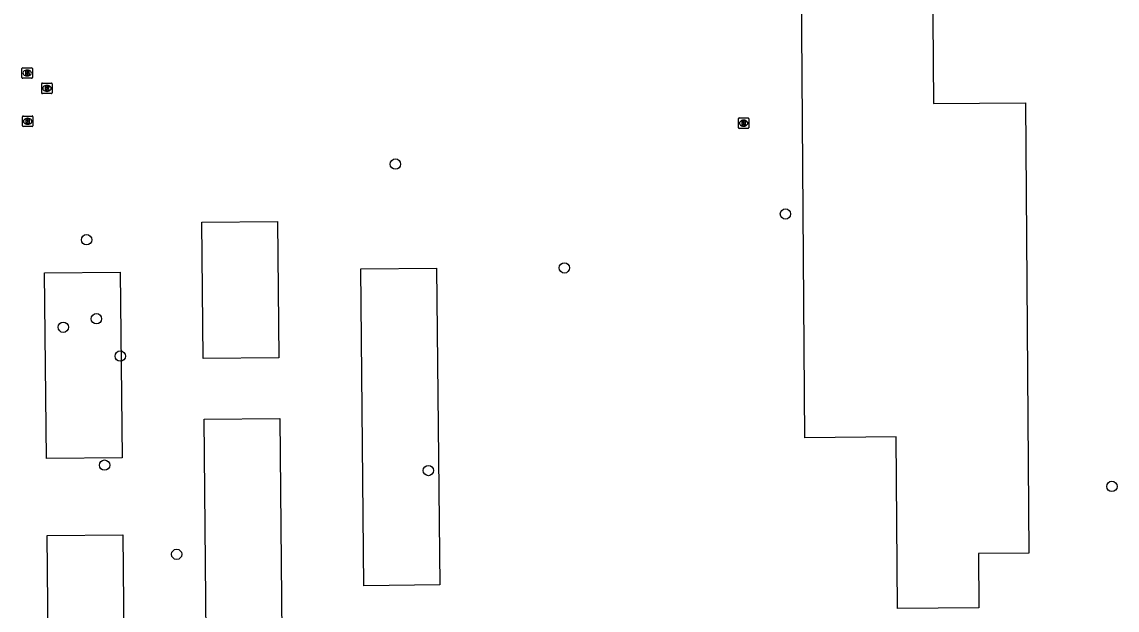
# Model space of a CAD drawing. Extents: x 161477 to 163040, y 383680 to 384868.
# Drawn here: x 162331 to 162435, y 384619.9 to 384675.8 of the extents above; entities that cross this region are included whole.
import ezdxf

# ---------------------------------------------------------------- set-up
doc = ezdxf.new("R2010")
doc.units = 0
for name, color, linetype in [('IMGEO_Boom', 7, 'Continuous'), ('IMGEO_Brandkraan', 7, 'Continuous'), ('IMGEO_Pand_vergunning_verleend', 7, 'Continuous'), ('IMGEO_Rioolput', 7, 'Continuous')]:
    doc.layers.add(name, color=color, linetype=linetype)

msp = doc.modelspace()

# ---------------------------------------------------------------- linework, layer by layer
at = {"layer": 'IMGEO_Boom'}
for centre in [(162366.47, 384662.27), (162403.5, 384657.53), (162337.16, 384655.09), (162382.51, 384652.41), (162338.09, 384647.59), (162334.95, 384646.78), (162340.36, 384644.05), (162338.87, 384633.7), (162369.6, 384633.18), (162434.49, 384631.68), (162345.71, 384625.23)]:
    msp.add_circle(centre, 0.489, dxfattribs=at)
at = {"layer": 'IMGEO_Brandkraan'}
for p, q in [((162331.02, 384670.48), (162331.02, 384671.34)), ((162331.09, 384671.41), (162331.95, 384671.41)), ((162331.51, 384671.19), (162331.53, 384671.19)), ((162332.02, 384671.34), (162332.02, 384670.48)), ((162331.95, 384670.41), (162331.09, 384670.41)), ((162331.53, 384670.63), (162331.5, 384670.63))]:
    msp.add_line(p, q, dxfattribs=at)
for points in [[(162331.02, 384670.48), (162331.02, 384671.34)], [(162331.09, 384671.41), (162331.95, 384671.41)], [(162331.37, 384671.11), (162331.37, 384670.71), (162331.58, 384670.71)], [(162331.6, 384671.11), (162331.37, 384671.11)], [(162331.55, 384671.03), (162331.49, 384671.03), (162331.49, 384670.95)], [(162331.49, 384670.95), (162331.55, 384670.95)], [(162331.55, 384670.88), (162331.49, 384670.88), (162331.49, 384670.8)], [(162331.49, 384670.8), (162331.55, 384670.8)], [(162332.02, 384671.34), (162332.02, 384670.48)], [(162331.95, 384670.41), (162331.09, 384670.41)]]:
    msp.add_lwpolyline(points, dxfattribs=at)
for centre, radius, start, end in [((162331.1, 384671.33), 0.0765, 91.552, 178.448), ((162331.1, 384671.33), 0.0765, 91.552, 178.448), ((162331.55, 384670.99), 0.0379, 267.8285, 90.9355), ((162331.55, 384670.84), 0.0404, 269.8759, 90.5077), ((162331.6, 384670.96), 0.145, 59.4692, 91.5367), ((162331.63, 384671.01), 0.0922, 285.5137, 58.1501), ((162331.63, 384670.82), 0.105, 301.3115, 78.989), ((162331.94, 384671.33), 0.0765, 1.552, 88.448), ((162331.94, 384671.33), 0.0765, 1.552, 88.448), ((162331.1, 384670.49), 0.0765, 181.552, 268.448), ((162331.1, 384670.49), 0.0765, 181.552, 268.448), ((162331.59, 384670.96), 0.251, 268.6676, 293.5347), ((162331.94, 384670.49), 0.0765, 271.552, 358.448), ((162331.94, 384670.49), 0.0765, 271.552, 358.448)]:
    msp.add_arc(centre, radius, start, end, dxfattribs=at)
for centre, major_axis, ratio, start_param, end_param in [((162331.51, 384670.91), (-0.387, 0.002), 0.722429, 4.712389, 7.853982), ((162331.53, 384670.91), (-0.39, 0.002), 0.717154, 1.570796, 4.712389)]:
    msp.add_ellipse(centre, major_axis=major_axis, ratio=ratio, start_param=start_param, end_param=end_param, dxfattribs=at)
at = {"layer": 'IMGEO_Pand_vergunning_verleend'}
for points in [[(162405.03, 384679.25), (162409.9, 384679.28), (162409.84, 384688.22), (162417.39, 384688.27), (162417.54, 384668.02), (162426.29, 384668.08), (162426.59, 384625.34), (162421.83, 384625.3), (162421.86, 384620.15), (162414.12, 384620.09), (162414.01, 384636.37), (162405.33, 384636.29), (162405.03, 384679.25)], [(162348.09, 384656.74), (162355.29, 384656.81), (162355.41, 384643.88), (162348.22, 384643.81), (162348.09, 384656.74)], [(162363.2, 384652.31), (162370.39, 384652.38), (162370.68, 384622.32), (162363.49, 384622.25), (162363.2, 384652.31)], [(162333.17, 384651.94), (162340.36, 384652.01), (162340.53, 384634.39), (162333.34, 384634.32), (162333.17, 384651.94)], [(162348.31, 384638.05), (162355.5, 384638.12), (162355.86, 384600.57), (162348.67, 384600.5), (162348.31, 384638.05)], [(162333.42, 384627.02), (162340.61, 384627.09), (162340.93, 384594.34), (162333.74, 384594.27), (162333.42, 384627.02)]]:
    msp.add_lwpolyline(points, dxfattribs=at)
at = {"layer": 'IMGEO_Rioolput'}
for p, q in [((162332.9, 384669.02), (162332.9, 384669.88)), ((162332.97, 384669.95), (162333.82, 384669.95)), ((162333.9, 384669.88), (162333.9, 384669.02)), ((162333.82, 384668.95), (162332.97, 384668.95)), ((162333.41, 384669.17), (162333.38, 384669.17)), ((162333.39, 384669.73), (162333.41, 384669.73)), ((162331.07, 384665.9), (162331.07, 384666.76)), ((162331.14, 384666.83), (162332, 384666.83)), ((162332.07, 384666.76), (162332.07, 384665.9)), ((162399.1, 384666.65), (162399.96, 384666.65)), ((162332, 384665.83), (162331.14, 384665.83)), ((162331.58, 384666.05), (162331.55, 384666.05)), ((162331.56, 384666.61), (162331.58, 384666.61)), ((162399.03, 384665.72), (162399.03, 384666.58)), ((162399.96, 384665.65), (162399.1, 384665.65)), ((162399.54, 384665.87), (162399.51, 384665.87)), ((162399.52, 384666.43), (162399.54, 384666.43)), ((162400.03, 384666.58), (162400.03, 384665.72))]:
    msp.add_line(p, q, dxfattribs=at)
for points in [[(162332.9, 384669.02), (162332.9, 384669.88)], [(162332.97, 384669.95), (162333.82, 384669.95)], [(162333.9, 384669.88), (162333.9, 384669.02)], [(162333.82, 384668.95), (162332.97, 384668.95)], [(162333.49, 384669.65), (162333.23, 384669.65), (162333.23, 384669.25)], [(162333.23, 384669.25), (162333.36, 384669.25), (162333.36, 384669.41), (162333.37, 384669.41)], [(162333.41, 384669.57), (162333.36, 384669.57), (162333.36, 384669.49)], [(162333.36, 384669.49), (162333.41, 384669.49)], [(162333.42, 384669.38), (162333.49, 384669.25), (162333.63, 384669.25), (162333.56, 384669.38)], [(162331.07, 384665.9), (162331.07, 384666.76)], [(162331.14, 384666.83), (162332, 384666.83)], [(162332.07, 384666.76), (162332.07, 384665.9)], [(162399.1, 384666.65), (162399.96, 384666.65)], [(162332, 384665.83), (162331.14, 384665.83)], [(162331.66, 384666.53), (162331.4, 384666.53), (162331.4, 384666.13)], [(162331.4, 384666.13), (162331.53, 384666.13), (162331.53, 384666.29), (162331.54, 384666.29)], [(162331.58, 384666.45), (162331.53, 384666.45), (162331.53, 384666.37)], [(162331.53, 384666.37), (162331.58, 384666.37)], [(162331.59, 384666.26), (162331.66, 384666.13), (162331.8, 384666.13), (162331.73, 384666.26)], [(162399.03, 384665.72), (162399.03, 384666.58)], [(162399.96, 384665.65), (162399.1, 384665.65)], [(162399.62, 384666.35), (162399.37, 384666.35), (162399.37, 384665.95)], [(162399.37, 384665.95), (162399.49, 384665.95), (162399.49, 384666.11), (162399.5, 384666.11)], [(162399.54, 384666.27), (162399.49, 384666.27), (162399.49, 384666.19)], [(162399.49, 384666.19), (162399.54, 384666.19)], [(162399.55, 384666.08), (162399.62, 384665.95), (162399.76, 384665.95), (162399.69, 384666.08)], [(162400.03, 384666.58), (162400.03, 384665.72)]]:
    msp.add_lwpolyline(points, dxfattribs=at)
for centre, radius, start, end in [((162332.97, 384669.88), 0.0765, 91.552, 178.448), ((162332.97, 384669.88), 0.0765, 91.552, 178.448), ((162333.82, 384669.88), 0.0765, 1.552, 88.448), ((162333.82, 384669.88), 0.0765, 1.552, 88.448), ((162332.97, 384669.03), 0.0765, 181.552, 268.448), ((162332.97, 384669.03), 0.0765, 181.552, 268.448), ((162333.37, 384669.36), 0.0533, 26.0293, 88.6989), ((162333.42, 384669.47), 0.0964, 77.0061, 93.1865), ((162333.39, 384669.68), 0.19, 274.7715, 282.9687), ((162333.43, 384669.53), 0.0378, 276.6634, 79.6772), ((162333.49, 384669.54), 0.109, 350.3612, 89.416), ((162333.48, 384669.54), 0.112, 277.5842, 350.9817), ((162333.47, 384669.32), 0.108, 29.5134, 73.7905), ((162333.82, 384669.03), 0.0765, 271.552, 358.448), ((162333.82, 384669.03), 0.0765, 271.552, 358.448), ((162331.14, 384666.76), 0.0765, 91.552, 178.448), ((162331.14, 384666.76), 0.0765, 91.552, 178.448), ((162331.99, 384666.76), 0.0765, 1.552, 88.448), ((162331.99, 384666.76), 0.0765, 1.552, 88.448), ((162399.11, 384666.57), 0.0765, 91.552, 178.448), ((162399.11, 384666.57), 0.0765, 91.552, 178.448), ((162399.95, 384666.57), 0.0765, 1.552, 88.448), ((162399.95, 384666.57), 0.0765, 1.552, 88.448), ((162331.14, 384665.91), 0.0765, 181.552, 268.448), ((162331.14, 384665.91), 0.0765, 181.552, 268.448), ((162331.54, 384666.24), 0.0533, 26.0293, 88.6989), ((162331.59, 384666.35), 0.0964, 77.0061, 93.1865), ((162331.57, 384666.56), 0.19, 274.7715, 282.9687), ((162331.6, 384666.41), 0.0378, 276.6634, 79.6772), ((162331.66, 384666.42), 0.109, 350.3612, 89.416), ((162331.65, 384666.42), 0.112, 277.5842, 350.9817), ((162331.64, 384666.2), 0.108, 29.5134, 73.7905), ((162331.99, 384665.91), 0.0765, 271.552, 358.448), ((162331.99, 384665.91), 0.0765, 271.552, 358.448), ((162399.11, 384665.73), 0.0765, 181.552, 268.448), ((162399.11, 384665.73), 0.0765, 181.552, 268.448), ((162399.5, 384666.06), 0.0533, 26.0293, 88.6989), ((162399.55, 384666.17), 0.0964, 77.0061, 93.1865), ((162399.53, 384666.38), 0.19, 274.7715, 282.9687), ((162399.56, 384666.23), 0.0378, 276.6634, 79.6772), ((162399.62, 384666.24), 0.109, 350.3612, 89.416), ((162399.62, 384666.24), 0.112, 277.5842, 350.9817), ((162399.6, 384666.02), 0.108, 29.5134, 73.7905), ((162399.95, 384665.73), 0.0765, 271.552, 358.448), ((162399.95, 384665.73), 0.0765, 271.552, 358.448)]:
    msp.add_arc(centre, radius, start, end, dxfattribs=at)
for centre, major_axis, ratio, start_param, end_param in [((162333.38, 384669.45), (-0.387, 0.002), 0.722429, 4.712389, 7.853982), ((162333.41, 384669.45), (-0.39, 0.002), 0.717154, 1.570796, 4.712389), ((162331.56, 384666.33), (-0.387, 0.002), 0.722429, 4.712389, 7.853982), ((162331.58, 384666.33), (-0.39, 0.002), 0.717154, 1.570796, 4.712389), ((162399.52, 384666.15), (-0.387, 0.002), 0.722429, 4.712389, 7.853982), ((162399.54, 384666.15), (-0.39, 0.002), 0.717154, 1.570796, 4.712389)]:
    msp.add_ellipse(centre, major_axis=major_axis, ratio=ratio, start_param=start_param, end_param=end_param, dxfattribs=at)

doc.saveas('drawing.dxf')
